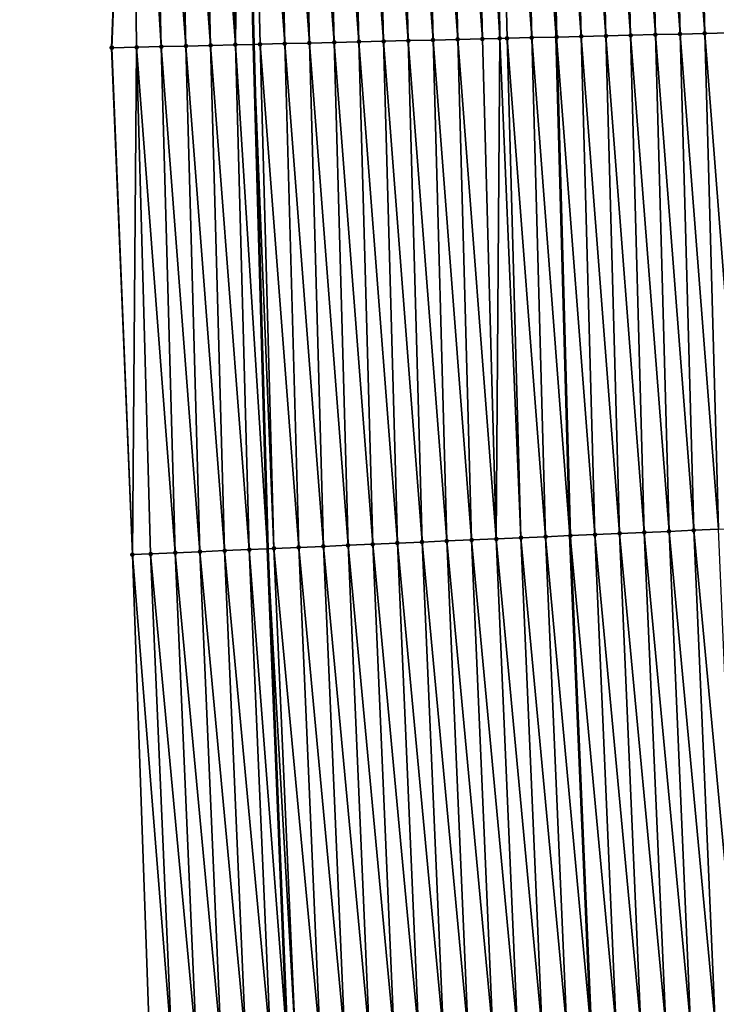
# Model space of a CAD drawing. Header units: feet. Extents: x 2007189 to 2022806, y 818621 to 837694.
# Tile 293 of 656: x 2011358 to 2011386, y 828048 to 828088. Entities that reach past the tile are written whole.
import ezdxf

# ---------------------------------------------------------------- set-up
doc = ezdxf.new("R2010")
doc.units = ezdxf.units.FT
doc.header["$MEASUREMENT"] = 0
for name, color, linetype, lineweight in [('EP_Travel Lane', 172, 'Continuous', 53), ('Road Shots', 141, 'Continuous', 100), ('Road X-Section', 40, 'Continuous', 13), ('STRIPING', 60, 'Continuous', 53)]:
    doc.layers.add(name, color=color, linetype=linetype, lineweight=lineweight)
doc.layers.add('I-77-MM17-21_SB-Surface-Border', color=7, linetype='Continuous')
doc.layers.add('I-77-MM17-21_SB-Surface-TIN', color=7, linetype='Continuous')

msp = doc.modelspace()

# ---------------------------------------------------------------- linework, layer by layer
at = {"layer": 'EP_Travel Lane'}
msp.add_polyline3d([(2011362.090459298, 828367.0091670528, 313.0134649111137), (2011362.301890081, 828347.0104009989, 312.9417075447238), (2011362.513324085, 828327.0113303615, 312.9429460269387), (2011362.724757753, 828307.0122913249, 312.9366085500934), (2011362.936191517, 828287.0132433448, 312.9324151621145), (2011363.147623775, 828267.0143377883, 312.8940771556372), (2011363.359057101, 828247.015331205, 312.8799341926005), (2011363.570491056, 828227.0162650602, 312.8800955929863), (2011364.027925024, 828206.7875783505, 312.8866901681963), (2011364.484733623, 828186.7927161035, 312.8711942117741), (2011364.967145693, 828166.7495134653, 312.8421257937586), (2011365.48060888, 828146.7560267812, 312.8297791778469), (2011365.994072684, 828126.7625160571, 312.8254975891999), (2011366.507535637, 828106.769038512, 312.8101367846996), (2011367.020998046, 828086.7755821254, 312.7878664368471), (2011367.592015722, 828066.3581299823, 312.7558330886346), (2011368.38799054, 828046.3738156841, 312.722223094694), (2011369.183961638, 828026.3895947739, 312.667155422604), (2011369.979932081, 828006.4053902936, 312.608368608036), (2011370.845028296, 827986.1266914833, 312.501901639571), (2011371.959655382, 827966.1582990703, 312.3544364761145), (2011373.074293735, 827946.1897048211, 312.2403113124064)], dxfattribs=at)
at = {"layer": 'I-77-MM17-21_SB-Surface-Border', "color": 3, "linetype": 'Continuous', "lineweight": -3}
msp.add_polyline3d([(2011369.992641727, 827946.0151542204, 312.348378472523), (2011368.398106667, 827965.9564717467, 312.4948800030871), (2011366.205569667, 827985.8638882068, 312.6671626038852), (2011365.127049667, 828006.194827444, 312.7721047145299), (2011363.640016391, 828026.1490374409, 312.8564500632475), (2011362.819983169, 828046.1322686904, 312.8998966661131), (2011362.123512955, 828066.1209136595, 312.9271184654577), (2011361.277085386, 828086.636423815, 312.9749362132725), (2011362.064469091, 828106.6614337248, 312.9423808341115), (2011360.74094608, 828126.6353787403, 312.953530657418), (2011360.864965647, 828146.6443886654, 312.918962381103), (2011359.573277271, 828166.6190859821, 312.9353243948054), (2011360.254247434, 828186.6997317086, 312.9327916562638), (2011358.595489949, 828206.668270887, 312.9389964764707), (2011359.660162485, 828226.9710545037, 312.9137369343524), (2011358.906641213, 828246.9638835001, 312.9109583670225), (2011357.880103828, 828266.953554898, 312.9108070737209), (2011358.321128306, 828286.96011335, 312.9173304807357), (2011357.719007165, 828306.9546546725, 312.9223915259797), (2011358.222383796, 828326.9619537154, 312.9236595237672), (2011359.913850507, 828346.9828838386, 312.9399741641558), (2011357.560014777, 828366.9570495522, 312.9894615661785)], dxfattribs=at)
at = {"layer": 'I-77-MM17-21_SB-Surface-TIN', "color": 128, "linetype": 'Continuous', "lineweight": -3}
for points in [[(2011382.282467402, 828087.1452131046, 312.3271034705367), (2011381.800042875, 828107.139372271, 312.364571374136), (2011380.800336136, 828107.115155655, 312.3960185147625)], [(2011383.282173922, 828087.1694387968, 312.2926631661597), (2011382.799749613, 828107.1635889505, 312.3331033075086), (2011381.800042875, 828107.139372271, 312.364571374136)], [(2011382.282467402, 828087.1452131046, 312.3271034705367), (2011383.282173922, 828087.1694387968, 312.2926631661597), (2011381.800042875, 828107.139372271, 312.364571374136)], [(2011384.281880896, 828087.1936456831, 312.2644247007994), (2011383.799456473, 828107.1878005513, 312.3033100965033), (2011382.799749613, 828107.1635889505, 312.3331033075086)], [(2011383.282173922, 828087.1694387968, 312.2926631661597), (2011384.281880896, 828087.1936456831, 312.2644247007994), (2011382.799749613, 828107.1635889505, 312.3331033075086)], [(2011385.281587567, 828087.2178651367, 312.2320417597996), (2011384.79916318, 828107.2120185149, 312.2714185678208), (2011383.799456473, 828107.1878005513, 312.3033100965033)], [(2011384.281880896, 828087.1936456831, 312.2644247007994), (2011385.281587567, 828087.2178651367, 312.2320417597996), (2011383.799456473, 828107.1878005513, 312.3033100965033)], [(2011386.281293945, 828087.2420967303, 312.1956553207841), (2011385.798869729, 828107.2362430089, 312.2373734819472), (2011384.79916318, 828107.2120185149, 312.2714185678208)], [(2011385.281587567, 828087.2178651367, 312.2320417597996), (2011386.281293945, 828087.2420967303, 312.1956553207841), (2011384.79916318, 828107.2120185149, 312.2714185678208)], [(2011366.287158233, 828086.7578027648, 312.8119492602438), (2011365.804732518, 828106.752011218, 312.8331633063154), (2011364.805025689, 828106.7277982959, 312.8633922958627)], [(2011366.287158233, 828086.7578027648, 312.8119492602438), (2011366.507535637, 828106.769038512, 312.8101367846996), (2011365.804732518, 828106.752011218, 312.8331633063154)], [(2011366.287158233, 828086.7578027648, 312.8119492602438), (2011367.020998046, 828086.7755821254, 312.7878664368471), (2011366.507535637, 828106.769038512, 312.8101367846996)], [(2011366.804439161, 828106.7762317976, 312.8004090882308), (2011366.507535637, 828106.769038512, 312.8101367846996), (2011367.020998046, 828086.7755821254, 312.7878664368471)], [(2011368.286571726, 828086.8062353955, 312.7492532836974), (2011367.804145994, 828106.8004445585, 312.7702332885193), (2011366.804439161, 828106.7762317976, 312.8004090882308)], [(2011367.286864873, 828086.782023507, 312.7791413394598), (2011366.804439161, 828106.7762317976, 312.8004090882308), (2011367.020998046, 828086.7755821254, 312.7878664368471)], [(2011367.286864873, 828086.782023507, 312.7791413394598), (2011368.286571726, 828086.8062353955, 312.7492532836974), (2011366.804439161, 828106.7762317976, 312.8004090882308)], [(2011369.286278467, 828086.8304519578, 312.7178238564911), (2011368.803852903, 828106.8246541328, 312.7411084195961), (2011367.804145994, 828106.8004445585, 312.7702332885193)], [(2011368.286571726, 828086.8062353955, 312.7492532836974), (2011369.286278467, 828086.8304519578, 312.7178238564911), (2011367.804145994, 828106.8004445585, 312.7702332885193)], [(2011370.285985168, 828086.8546701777, 312.68584781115), (2011369.803559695, 828106.8488685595, 312.7103832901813), (2011368.803852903, 828106.8246541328, 312.7411084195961)], [(2011369.286278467, 828086.8304519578, 312.7178238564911), (2011370.285985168, 828086.8546701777, 312.68584781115), (2011368.803852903, 828106.8246541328, 312.7411084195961)], [(2011371.285691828, 828086.8788900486, 312.6533272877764), (2011370.803266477, 828106.8730833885, 312.6795254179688), (2011369.803559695, 828106.8488685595, 312.7103832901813)], [(2011370.285985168, 828086.8546701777, 312.68584781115), (2011371.285691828, 828086.8788900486, 312.6533272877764), (2011369.803559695, 828106.8488685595, 312.7103832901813)], [(2011372.285398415, 828086.903113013, 312.6197865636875), (2011371.802973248, 828106.8972987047, 312.6485069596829), (2011370.803266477, 828106.8730833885, 312.6795254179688)], [(2011371.285691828, 828086.8788900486, 312.6533272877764), (2011372.285398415, 828086.903113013, 312.6197865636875), (2011370.803266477, 828106.8730833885, 312.6795254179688)], [(2011373.285105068, 828086.9273331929, 312.5871641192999), (2011372.802679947, 828106.9215169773, 312.6165135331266), (2011371.802973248, 828106.8972987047, 312.6485069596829)], [(2011372.285398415, 828086.903113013, 312.6197865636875), (2011373.285105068, 828086.9273331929, 312.5871641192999), (2011371.802973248, 828106.8972987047, 312.6485069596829)], [(2011374.284811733, 828086.9515528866, 312.5547020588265), (2011373.802386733, 828106.945731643, 312.5857096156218), (2011372.802679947, 828106.9215169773, 312.6165135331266)], [(2011373.285105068, 828086.9273331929, 312.5871641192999), (2011374.284811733, 828086.9515528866, 312.5547020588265), (2011372.802679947, 828106.9215169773, 312.6165135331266)], [(2011375.284518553, 828086.9757661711, 312.5243535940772), (2011374.802093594, 828106.9699432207, 312.5559239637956), (2011373.802386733, 828106.945731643, 312.5857096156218)], [(2011374.284811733, 828086.9515528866, 312.5547020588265), (2011375.284518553, 828086.9757661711, 312.5243535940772), (2011373.802386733, 828106.945731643, 312.5857096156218)], [(2011376.284225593, 828086.9999703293, 312.4970147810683), (2011375.80180058, 828106.9941496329, 312.5278419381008), (2011374.802093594, 828106.9699432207, 312.5559239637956)], [(2011375.284518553, 828086.9757661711, 312.5243535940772), (2011376.284225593, 828086.9999703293, 312.4970147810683), (2011374.802093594, 828106.9699432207, 312.5559239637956)], [(2011376.988762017, 828087.017023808, 312.4791420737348), (2011376.801507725, 828107.0183494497, 312.5019348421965), (2011375.80180058, 828106.9941496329, 312.5278419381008)], [(2011376.284225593, 828086.9999703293, 312.4970147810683), (2011376.988762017, 828087.017023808, 312.4791420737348), (2011375.80180058, 828106.9941496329, 312.5278419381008)], [(2011378.283639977, 828087.0483660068, 312.4465053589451), (2011377.801214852, 828107.0425499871, 312.4757901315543), (2011376.801507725, 828107.0183494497, 312.5019348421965)], [(2011376.988762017, 828087.017023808, 312.4791420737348), (2011377.283932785, 828087.0241681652, 312.4717610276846), (2011376.801507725, 828107.0183494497, 312.5019348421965)], [(2011377.283932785, 828087.0241681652, 312.4717610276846), (2011378.283639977, 828087.0483660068, 312.4465053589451), (2011376.801507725, 828107.0183494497, 312.5019348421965)], [(2011377.801214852, 828107.0425499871, 312.4757901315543), (2011379.274607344, 828087.0723570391, 312.4199089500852), (2011378.79139486, 828107.0665219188, 312.4492277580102)], [(2011378.283639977, 828087.0483660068, 312.4465053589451), (2011379.274607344, 828087.0723570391, 312.4199089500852), (2011377.801214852, 828107.0425499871, 312.4757901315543)], [(2011379.283347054, 828087.0725686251, 312.4196743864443), (2011378.80092193, 828107.0667525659, 312.4489721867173), (2011378.79139486, 828107.0665219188, 312.4492277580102)], [(2011379.283347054, 828087.0725686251, 312.4196743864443), (2011378.79139486, 828107.0665219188, 312.4492277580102), (2011379.274607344, 828087.0723570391, 312.4199089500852)], [(2011380.283054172, 828087.096769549, 312.3934022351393), (2011379.800629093, 828107.0909516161, 312.4233179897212), (2011378.80092193, 828107.0667525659, 312.4489721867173)], [(2011379.283347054, 828087.0725686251, 312.4196743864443), (2011380.283054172, 828087.096769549, 312.3934022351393), (2011378.80092193, 828107.0667525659, 312.4489721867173)], [(2011381.282761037, 828087.1209809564, 312.3636728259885), (2011380.800336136, 828107.115155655, 312.3960185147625), (2011379.800629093, 828107.0909516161, 312.4233179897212)], [(2011380.283054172, 828087.096769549, 312.3934022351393), (2011381.282761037, 828087.1209809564, 312.3636728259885), (2011379.800629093, 828107.0909516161, 312.4233179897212)], [(2011381.282761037, 828087.1209809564, 312.3636728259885), (2011382.282467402, 828087.1452131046, 312.3271034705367), (2011380.800336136, 828107.115155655, 312.3960185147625)], [(2011361.288624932, 828086.6367032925, 312.9745907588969), (2011362.064469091, 828106.6614337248, 312.9423808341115), (2011361.277085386, 828086.636423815, 312.9749362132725)], [(2011361.288624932, 828086.6367032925, 312.9745907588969), (2011362.288331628, 828086.6609217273, 312.9425438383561), (2011362.064469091, 828106.6614337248, 312.9423808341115)], [(2011363.288038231, 828086.6851439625, 312.9092436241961), (2011362.805611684, 828106.6793868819, 312.9190913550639), (2011362.064469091, 828106.6614337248, 312.9423808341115)], [(2011362.288331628, 828086.6609217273, 312.9425438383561), (2011363.288038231, 828086.6851439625, 312.9092436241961), (2011362.064469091, 828106.6614337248, 312.9423808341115)], [(2011364.287744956, 828086.7093612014, 312.8775910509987), (2011363.80531859, 828106.7035966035, 312.889917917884), (2011362.805611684, 828106.6793868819, 312.9190913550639)], [(2011363.288038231, 828086.6851439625, 312.9092436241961), (2011364.287744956, 828086.7093612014, 312.8775910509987), (2011362.805611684, 828106.6793868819, 312.9190913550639)], [(2011365.287451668, 828086.7335789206, 312.8457800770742), (2011364.805025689, 828106.7277982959, 312.8633922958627), (2011363.80531859, 828106.7035966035, 312.889917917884)], [(2011364.287744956, 828086.7093612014, 312.8775910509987), (2011365.287451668, 828086.7335789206, 312.8457800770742), (2011363.80531859, 828106.7035966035, 312.889917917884)], [(2011365.287451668, 828086.7335789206, 312.8457800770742), (2011366.287158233, 828086.7578027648, 312.8119492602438), (2011364.805025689, 828106.7277982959, 312.8633922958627)], [(2011385.833326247, 828067.149434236, 312.1797509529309), (2011385.281587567, 828087.2178651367, 312.2320417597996), (2011384.281880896, 828087.1936456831, 312.2644247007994)], [(2011386.83238565, 828067.1927970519, 312.1427463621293), (2011386.281293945, 828087.2420967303, 312.1956553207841), (2011385.281587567, 828087.2178651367, 312.2320417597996)], [(2011385.833326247, 828067.149434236, 312.1797509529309), (2011386.83238565, 828067.1927970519, 312.1427463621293), (2011385.281587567, 828087.2178651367, 312.2320417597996)], [(2011368.849299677, 828066.4126526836, 312.720249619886), (2011368.286571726, 828086.8062353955, 312.7492532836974), (2011367.286864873, 828086.782023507, 312.7791413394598)], [(2011369.848361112, 828066.4559685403, 312.6940123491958), (2011369.286278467, 828086.8304519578, 312.7178238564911), (2011368.286571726, 828086.8062353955, 312.7492532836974)], [(2011368.849299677, 828066.4126526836, 312.720249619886), (2011369.848361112, 828066.4559685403, 312.6940123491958), (2011368.286571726, 828086.8062353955, 312.7492532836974)], [(2011370.84742162, 828066.4993058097, 312.6628653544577), (2011370.285985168, 828086.8546701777, 312.68584781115), (2011369.286278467, 828086.8304519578, 312.7178238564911)], [(2011369.848361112, 828066.4559685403, 312.6940123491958), (2011370.84742162, 828066.4993058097, 312.6628653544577), (2011369.286278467, 828086.8304519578, 312.7178238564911)], [(2011371.846481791, 828066.5426508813, 312.6299293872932), (2011371.285691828, 828086.8788900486, 312.6533272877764), (2011370.285985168, 828086.8546701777, 312.68584781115)], [(2011370.84742162, 828066.4993058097, 312.6628653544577), (2011371.846481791, 828066.5426508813, 312.6299293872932), (2011370.285985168, 828086.8546701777, 312.68584781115)], [(2011372.845541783, 828066.5860001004, 312.5960424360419), (2011372.285398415, 828086.903113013, 312.6197865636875), (2011371.285691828, 828086.8788900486, 312.6533272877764)], [(2011371.846481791, 828066.5426508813, 312.6299293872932), (2011372.845541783, 828066.5860001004, 312.5960424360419), (2011371.285691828, 828086.8788900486, 312.6533272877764)], [(2011373.844601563, 828066.629354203, 312.5610357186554), (2011373.285105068, 828086.9273331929, 312.5871641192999), (2011372.285398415, 828086.903113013, 312.6197865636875)], [(2011372.845541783, 828066.5860001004, 312.5960424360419), (2011373.844601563, 828066.629354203, 312.5610357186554), (2011372.285398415, 828086.903113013, 312.6197865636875)], [(2011374.843661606, 828066.6727022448, 312.527418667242), (2011374.284811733, 828086.9515528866, 312.5547020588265), (2011373.285105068, 828086.9273331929, 312.5871641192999)], [(2011373.844601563, 828066.629354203, 312.5610357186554), (2011374.843661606, 828066.6727022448, 312.527418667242), (2011373.285105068, 828086.9273331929, 312.5871641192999)], [(2011375.842721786, 828066.7160471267, 312.4945262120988), (2011375.284518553, 828086.9757661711, 312.5243535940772), (2011374.284811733, 828086.9515528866, 312.5547020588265)], [(2011374.843661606, 828066.6727022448, 312.527418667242), (2011375.842721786, 828066.7160471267, 312.4945262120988), (2011374.284811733, 828086.9515528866, 312.5547020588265)], [(2011376.841782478, 828066.7593801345, 312.4643563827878), (2011376.284225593, 828086.9999703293, 312.4970147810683), (2011375.284518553, 828086.9757661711, 312.5243535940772)], [(2011375.842721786, 828066.7160471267, 312.4945262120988), (2011376.841782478, 828066.7593801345, 312.4643563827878), (2011375.284518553, 828086.9757661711, 312.5243535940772)], [(2011376.841782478, 828066.7593801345, 312.4643563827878), (2011376.988762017, 828087.017023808, 312.4791420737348), (2011376.284225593, 828086.9999703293, 312.4970147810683)], [(2011376.841782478, 828066.7593801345, 312.4643563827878), (2011377.840843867, 828066.8026970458, 312.4378773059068), (2011376.988762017, 828087.017023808, 312.4791420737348)], [(2011377.840843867, 828066.8026970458, 312.4378773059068), (2011377.283932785, 828087.0241681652, 312.4717610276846), (2011376.988762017, 828087.017023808, 312.4791420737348)], [(2011378.839904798, 828066.8460245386, 312.4089720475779), (2011378.283639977, 828087.0483660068, 312.4465053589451), (2011377.283932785, 828087.0241681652, 312.4717610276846)], [(2011377.840843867, 828066.8026970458, 312.4378773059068), (2011378.839904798, 828066.8460245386, 312.4089720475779), (2011377.283932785, 828087.0241681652, 312.4717610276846)], [(2011378.283639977, 828087.0483660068, 312.4465053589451), (2011379.824592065, 828066.8887523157, 312.3750711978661), (2011379.274607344, 828087.0723570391, 312.4199089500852)], [(2011378.839904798, 828066.8460245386, 312.4089720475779), (2011379.824592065, 828066.8887523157, 312.3750711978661), (2011378.283639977, 828087.0483660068, 312.4465053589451)], [(2011379.838964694, 828066.8893759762, 312.3745763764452), (2011379.283347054, 828087.0725686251, 312.4196743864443), (2011379.274607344, 828087.0723570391, 312.4199089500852)], [(2011379.838964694, 828066.8893759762, 312.3745763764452), (2011379.274607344, 828087.0723570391, 312.4199089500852), (2011379.824592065, 828066.8887523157, 312.3750711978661)], [(2011380.838025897, 828066.9326971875, 312.3471113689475), (2011380.283054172, 828087.096769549, 312.3934022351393), (2011379.283347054, 828087.0725686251, 312.4196743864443)], [(2011379.838964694, 828066.8893759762, 312.3745763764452), (2011380.838025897, 828066.9326971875, 312.3471113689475), (2011379.283347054, 828087.0725686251, 312.4196743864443)], [(2011381.837086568, 828066.9760307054, 312.3168246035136), (2011381.282761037, 828087.1209809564, 312.3636728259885), (2011380.283054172, 828087.096769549, 312.3934022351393)], [(2011380.838025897, 828066.9326971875, 312.3471113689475), (2011381.837086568, 828066.9760307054, 312.3168246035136), (2011380.283054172, 828087.096769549, 312.3934022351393)], [(2011382.836145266, 828067.0194098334, 312.2760797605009), (2011382.282467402, 828087.1452131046, 312.3271034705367), (2011381.282761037, 828087.1209809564, 312.3636728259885)], [(2011381.837086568, 828066.9760307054, 312.3168246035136), (2011382.836145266, 828067.0194098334, 312.2760797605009), (2011381.282761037, 828087.1209809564, 312.3636728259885)], [(2011383.835205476, 828067.0627540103, 312.243348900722), (2011383.282173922, 828087.1694387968, 312.2926631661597), (2011382.282467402, 828087.1452131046, 312.3271034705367)], [(2011382.836145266, 828067.0194098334, 312.2760797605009), (2011383.835205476, 828067.0627540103, 312.243348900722), (2011382.282467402, 828087.1452131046, 312.3271034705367)], [(2011384.834265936, 828067.1060924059, 312.2119437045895), (2011384.281880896, 828087.1936456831, 312.2644247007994), (2011383.282173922, 828087.1694387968, 312.2926631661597)], [(2011383.835205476, 828067.0627540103, 312.243348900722), (2011384.834265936, 828067.1060924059, 312.2119437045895), (2011383.282173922, 828087.1694387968, 312.2926631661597)], [(2011384.834265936, 828067.1060924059, 312.2119437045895), (2011385.833326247, 828067.149434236, 312.1797509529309), (2011384.281880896, 828087.1936456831, 312.2644247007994)], [(2011361.288624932, 828086.6367032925, 312.9745907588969), (2011361.277085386, 828086.636423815, 312.9749362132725), (2011362.123512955, 828066.1209136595, 312.9271184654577)], [(2011361.288624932, 828086.6367032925, 312.9745907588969), (2011362.123512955, 828066.1209136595, 312.9271184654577), (2011362.288331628, 828086.6609217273, 312.9425438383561)], [(2011362.854936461, 828066.1526329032, 312.9062520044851), (2011362.288331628, 828086.6609217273, 312.9425438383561), (2011362.123512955, 828066.1209136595, 312.9271184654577)], [(2011363.853997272, 828066.195963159, 312.8767131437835), (2011363.288038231, 828086.6851439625, 312.9092436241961), (2011362.288331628, 828086.6609217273, 312.9425438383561)], [(2011363.853997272, 828066.195963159, 312.8767131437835), (2011362.288331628, 828086.6609217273, 312.9425438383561), (2011362.854936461, 828066.1526329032, 312.9062520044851)], [(2011364.853057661, 828066.2393031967, 312.8449313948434), (2011364.287744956, 828086.7093612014, 312.8775910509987), (2011363.288038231, 828086.6851439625, 312.9092436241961)], [(2011363.853997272, 828066.195963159, 312.8767131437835), (2011364.853057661, 828066.2393031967, 312.8449313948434), (2011363.288038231, 828086.6851439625, 312.9092436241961)], [(2011365.852117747, 828066.2826502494, 312.8115411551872), (2011365.287451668, 828086.7335789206, 312.8457800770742), (2011364.287744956, 828086.7093612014, 312.8775910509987)], [(2011364.853057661, 828066.2393031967, 312.8449313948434), (2011365.852117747, 828066.2826502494, 312.8115411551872), (2011364.287744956, 828086.7093612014, 312.8775910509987)], [(2011366.851178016, 828066.3259930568, 312.7791244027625), (2011366.287158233, 828086.7578027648, 312.8119492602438), (2011365.287451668, 828086.7335789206, 312.8457800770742)], [(2011365.852117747, 828066.2826502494, 312.8115411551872), (2011366.851178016, 828066.3259930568, 312.7791244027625), (2011365.287451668, 828086.7335789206, 312.8457800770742)], [(2011366.287158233, 828086.7578027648, 312.8119492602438), (2011367.592015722, 828066.3581299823, 312.7558330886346), (2011367.020998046, 828086.7755821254, 312.7878664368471)], [(2011366.851178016, 828066.3259930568, 312.7791244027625), (2011367.592015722, 828066.3581299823, 312.7558330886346), (2011366.287158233, 828086.7578027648, 312.8119492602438)], [(2011367.850238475, 828066.3693314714, 312.747714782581), (2011367.286864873, 828086.782023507, 312.7791413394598), (2011367.020998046, 828086.7755821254, 312.7878664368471)], [(2011367.850238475, 828066.3693314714, 312.747714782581), (2011367.020998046, 828086.7755821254, 312.7878664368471), (2011367.592015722, 828066.3581299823, 312.7558330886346)], [(2011367.850238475, 828066.3693314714, 312.747714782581), (2011368.849299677, 828066.4126526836, 312.720249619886), (2011367.286864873, 828086.782023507, 312.7791413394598)], [(2011378.839904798, 828066.8460245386, 312.4089720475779), (2011380.674402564, 828046.906911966, 312.3080477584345), (2011379.824592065, 828066.8887523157, 312.3750711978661)], [(2011380.702988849, 828046.9081529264, 312.3069405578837), (2011379.838964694, 828066.8893759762, 312.3745763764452), (2011379.824592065, 828066.8887523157, 312.3750711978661)], [(2011380.702988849, 828046.9081529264, 312.3069405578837), (2011379.824592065, 828066.8887523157, 312.3750711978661), (2011380.674402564, 828046.906911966, 312.3080477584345)], [(2011381.70205005, 828046.9514741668, 312.2794688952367), (2011380.838025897, 828066.9326971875, 312.3471113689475), (2011379.838964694, 828066.8893759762, 312.3745763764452)], [(2011380.702988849, 828046.9081529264, 312.3069405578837), (2011381.70205005, 828046.9514741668, 312.2794688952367), (2011379.838964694, 828066.8893759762, 312.3745763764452)], [(2011382.701111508, 828046.9947894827, 312.2533556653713), (2011381.837086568, 828066.9760307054, 312.3168246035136), (2011380.838025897, 828066.9326971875, 312.3471113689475)], [(2011381.70205005, 828046.9514741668, 312.2794688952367), (2011382.701111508, 828046.9947894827, 312.2533556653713), (2011380.838025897, 828066.9326971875, 312.3471113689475)], [(2011383.700171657, 828047.0381350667, 312.2203021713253), (2011382.836145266, 828067.0194098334, 312.2760797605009), (2011381.837086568, 828066.9760307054, 312.3168246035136)], [(2011382.701111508, 828046.9947894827, 312.2533556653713), (2011383.700171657, 828047.0381350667, 312.2203021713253), (2011381.837086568, 828066.9760307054, 312.3168246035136)], [(2011384.69923145, 828047.081488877, 312.1853625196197), (2011383.835205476, 828067.0627540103, 312.243348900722), (2011382.836145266, 828067.0194098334, 312.2760797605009)], [(2011383.700171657, 828047.0381350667, 312.2203021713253), (2011384.69923145, 828047.081488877, 312.1853625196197), (2011382.836145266, 828067.0194098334, 312.2760797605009)], [(2011385.698291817, 828047.1248294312, 312.1534623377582), (2011384.834265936, 828067.1060924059, 312.2119437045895), (2011383.835205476, 828067.0627540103, 312.243348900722)], [(2011384.69923145, 828047.081488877, 312.1853625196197), (2011385.698291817, 828047.1248294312, 312.1534623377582), (2011383.835205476, 828067.0627540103, 312.243348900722)], [(2011386.697351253, 828047.1681915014, 312.1166287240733), (2011385.833326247, 828067.149434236, 312.1797509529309), (2011384.834265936, 828067.1060924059, 312.2119437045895)], [(2011385.698291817, 828047.1248294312, 312.1534623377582), (2011386.697351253, 828047.1681915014, 312.1166287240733), (2011384.834265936, 828067.1060924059, 312.2119437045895)], [(2011371.711449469, 828046.5179973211, 312.6148199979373), (2011370.84742162, 828066.4993058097, 312.6628653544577), (2011369.848361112, 828066.4559685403, 312.6940123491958)], [(2011372.71050991, 828046.5613361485, 312.5833157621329), (2011371.846481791, 828066.5426508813, 312.6299293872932), (2011370.84742162, 828066.4993058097, 312.6628653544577)], [(2011371.711449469, 828046.5179973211, 312.6148199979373), (2011372.71050991, 828046.5613361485, 312.5833157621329), (2011370.84742162, 828066.4993058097, 312.6628653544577)], [(2011373.709569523, 828046.6046941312, 312.5474193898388), (2011372.845541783, 828066.5860001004, 312.5960424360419), (2011371.846481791, 828066.5426508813, 312.6299293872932)], [(2011372.71050991, 828046.5613361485, 312.5833157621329), (2011373.709569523, 828046.6046941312, 312.5474193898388), (2011371.846481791, 828066.5426508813, 312.6299293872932)], [(2011374.708628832, 828046.6480591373, 312.5099125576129), (2011373.844601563, 828066.629354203, 312.5610357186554), (2011372.845541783, 828066.5860001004, 312.5960424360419)], [(2011373.709569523, 828046.6046941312, 312.5474193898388), (2011374.708628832, 828046.6480591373, 312.5099125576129), (2011372.845541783, 828066.5860001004, 312.5960424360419)], [(2011375.707688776, 828046.6914094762, 312.4757688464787), (2011374.843661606, 828066.6727022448, 312.527418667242), (2011373.844601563, 828066.629354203, 312.5610357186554)], [(2011374.708628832, 828046.6480591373, 312.5099125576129), (2011375.707688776, 828046.6914094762, 312.4757688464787), (2011373.844601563, 828066.629354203, 312.5610357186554)], [(2011376.706748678, 828046.7347607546, 312.4414096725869), (2011375.842721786, 828066.7160471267, 312.4945262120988), (2011374.843661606, 828066.6727022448, 312.527418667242)], [(2011375.707688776, 828046.6914094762, 312.4757688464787), (2011376.706748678, 828046.7347607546, 312.4414096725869), (2011374.843661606, 828066.6727022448, 312.527418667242)], [(2011377.705808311, 828046.778118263, 312.4056220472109), (2011376.841782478, 828066.7593801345, 312.4643563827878), (2011375.842721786, 828066.7160471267, 312.4945262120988)], [(2011376.706748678, 828046.7347607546, 312.4414096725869), (2011377.705808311, 828046.778118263, 312.4056220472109), (2011375.842721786, 828066.7160471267, 312.4945262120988)], [(2011378.704869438, 828046.821441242, 312.3777517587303), (2011377.840843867, 828066.8026970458, 312.4378773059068), (2011376.841782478, 828066.7593801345, 312.4643563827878)], [(2011377.705808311, 828046.778118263, 312.4056220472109), (2011378.704869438, 828046.821441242, 312.3777517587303), (2011376.841782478, 828066.7593801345, 312.4643563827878)], [(2011379.703929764, 828046.8647827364, 312.3456359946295), (2011378.839904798, 828066.8460245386, 312.4089720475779), (2011377.840843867, 828066.8026970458, 312.4378773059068)], [(2011378.704869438, 828046.821441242, 312.3777517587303), (2011379.703929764, 828046.8647827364, 312.3456359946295), (2011377.840843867, 828066.8026970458, 312.4378773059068)], [(2011379.703929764, 828046.8647827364, 312.3456359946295), (2011380.674402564, 828046.906911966, 312.3080477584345), (2011378.839904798, 828066.8460245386, 312.4089720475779)], [(2011363.718966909, 828046.171264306, 312.8719890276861), (2011362.854936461, 828066.1526329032, 312.9062520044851), (2011362.123512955, 828066.1209136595, 312.9271184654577)], [(2011363.718966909, 828046.171264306, 312.8719890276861), (2011362.123512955, 828066.1209136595, 312.9271184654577), (2011362.819983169, 828046.1322686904, 312.8998966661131)], [(2011364.718027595, 828046.2145974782, 312.8417815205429), (2011363.853997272, 828066.195963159, 312.8767131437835), (2011362.854936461, 828066.1526329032, 312.9062520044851)], [(2011364.718027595, 828046.2145974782, 312.8417815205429), (2011362.854936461, 828066.1526329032, 312.9062520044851), (2011363.718966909, 828046.171264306, 312.8719890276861)], [(2011365.717088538, 828046.2579246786, 312.8129432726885), (2011364.853057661, 828066.2393031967, 312.8449313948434), (2011363.853997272, 828066.195963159, 312.8767131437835)], [(2011364.718027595, 828046.2145974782, 312.8417815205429), (2011365.717088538, 828046.2579246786, 312.8129432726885), (2011363.853997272, 828066.195963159, 312.8767131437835)], [(2011366.716148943, 828046.3012643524, 312.7812449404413), (2011365.852117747, 828066.2826502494, 312.8115411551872), (2011364.853057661, 828066.2393031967, 312.8449313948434)], [(2011365.717088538, 828046.2579246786, 312.8129432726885), (2011366.716148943, 828046.3012643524, 312.7812449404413), (2011364.853057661, 828066.2393031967, 312.8449313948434)], [(2011367.715208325, 828046.3446276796, 312.7441231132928), (2011366.851178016, 828066.3259930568, 312.7791244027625), (2011365.852117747, 828066.2826502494, 312.8115411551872)], [(2011366.716148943, 828046.3012643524, 312.7812449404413), (2011367.715208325, 828046.3446276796, 312.7441231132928), (2011365.852117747, 828066.2826502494, 312.8115411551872)], [(2011366.851178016, 828066.3259930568, 312.7791244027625), (2011368.38799054, 828046.3738156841, 312.722223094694), (2011367.592015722, 828066.3581299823, 312.7558330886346)], [(2011367.715208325, 828046.3446276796, 312.7441231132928), (2011368.38799054, 828046.3738156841, 312.722223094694), (2011366.851178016, 828066.3259930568, 312.7791244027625)], [(2011368.714268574, 828046.3879709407, 312.7116022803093), (2011367.850238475, 828066.3693314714, 312.747714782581), (2011367.592015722, 828066.3581299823, 312.7558330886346)], [(2011368.714268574, 828046.3879709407, 312.7116022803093), (2011367.592015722, 828066.3581299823, 312.7558330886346), (2011368.38799054, 828046.3738156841, 312.722223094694)], [(2011369.713329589, 828046.4312964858, 312.6831435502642), (2011368.849299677, 828066.4126526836, 312.720249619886), (2011367.850238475, 828066.3693314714, 312.747714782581)], [(2011368.714268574, 828046.3879709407, 312.7116022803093), (2011369.713329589, 828046.4312964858, 312.6831435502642), (2011367.850238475, 828066.3693314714, 312.747714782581)], [(2011370.71238961, 828046.4746450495, 312.6494068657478), (2011369.848361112, 828066.4559685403, 312.6940123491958), (2011368.849299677, 828066.4126526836, 312.720249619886)], [(2011369.713329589, 828046.4312964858, 312.6831435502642), (2011370.71238961, 828046.4746450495, 312.6494068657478), (2011368.849299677, 828066.4126526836, 312.720249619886)], [(2011370.71238961, 828046.4746450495, 312.6494068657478), (2011371.711449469, 828046.5179973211, 312.6148199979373), (2011369.848361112, 828066.4559685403, 312.6940123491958)]]:
    msp.add_3dface(points, dxfattribs=at)
at = {"layer": 'Road Shots', "lineweight": 100}
for p in [(2011385.281587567, 828087.2178651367, 312.2320417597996), (2011368.286571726, 828086.8062353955, 312.7492532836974), (2011369.286278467, 828086.8304519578, 312.7178238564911), (2011370.285985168, 828086.8546701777, 312.68584781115), (2011371.285691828, 828086.8788900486, 312.6533272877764), (2011372.285398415, 828086.903113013, 312.6197865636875), (2011373.285105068, 828086.9273331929, 312.5871641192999), (2011374.284811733, 828086.9515528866, 312.5547020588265), (2011375.284518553, 828086.9757661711, 312.5243535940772), (2011376.284225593, 828086.9999703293, 312.4970147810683), (2011376.988762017, 828087.017023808, 312.4791420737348), (2011377.283932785, 828087.0241681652, 312.4717610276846), (2011378.283639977, 828087.0483660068, 312.4465053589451), (2011379.283347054, 828087.0725686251, 312.4196743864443), (2011380.283054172, 828087.096769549, 312.3934022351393), (2011381.282761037, 828087.1209809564, 312.3636728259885), (2011382.282467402, 828087.1452131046, 312.3271034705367), (2011383.282173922, 828087.1694387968, 312.2926631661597), (2011384.281880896, 828087.1936456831, 312.2644247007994), (2011361.277085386, 828086.636423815, 312.9749362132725), (2011361.288624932, 828086.6367032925, 312.9745907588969), (2011362.288331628, 828086.6609217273, 312.9425438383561), (2011363.288038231, 828086.6851439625, 312.9092436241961), (2011364.287744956, 828086.7093612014, 312.8775910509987), (2011365.287451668, 828086.7335789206, 312.8457800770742), (2011366.287158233, 828086.7578027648, 312.8119492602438), (2011367.286864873, 828086.782023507, 312.7791413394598), (2011379.838964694, 828066.8893759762, 312.3745763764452), (2011380.838025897, 828066.9326971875, 312.3471113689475), (2011381.837086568, 828066.9760307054, 312.3168246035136), (2011382.836145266, 828067.0194098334, 312.2760797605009), (2011383.835205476, 828067.0627540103, 312.243348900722), (2011384.834265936, 828067.1060924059, 312.2119437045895), (2011370.84742162, 828066.4993058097, 312.6628653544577), (2011371.846481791, 828066.5426508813, 312.6299293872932), (2011372.845541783, 828066.5860001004, 312.5960424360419), (2011373.844601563, 828066.629354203, 312.5610357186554), (2011374.843661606, 828066.6727022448, 312.527418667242), (2011375.842721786, 828066.7160471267, 312.4945262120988), (2011376.841782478, 828066.7593801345, 312.4643563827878), (2011377.840843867, 828066.8026970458, 312.4378773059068), (2011378.839904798, 828066.8460245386, 312.4089720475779), (2011362.123512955, 828066.1209136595, 312.9271184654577), (2011362.854936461, 828066.1526329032, 312.9062520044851), (2011363.853997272, 828066.195963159, 312.8767131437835), (2011364.853057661, 828066.2393031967, 312.8449313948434), (2011365.852117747, 828066.2826502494, 312.8115411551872), (2011366.851178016, 828066.3259930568, 312.7791244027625), (2011367.850238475, 828066.3693314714, 312.747714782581), (2011368.849299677, 828066.4126526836, 312.720249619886), (2011369.848361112, 828066.4559685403, 312.6940123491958)]:
    msp.add_point(p, dxfattribs=at)
at = {"layer": 'Road X-Section', "extrusion": (-0.02412114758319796, 0.9997044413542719, 0.003033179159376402), "elevation": 779326.4953603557, "flags": 128}
msp.add_lwpolyline([(-2030797.555034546, -2052.41877364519), (-2030796.555034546, -2052.371242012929), (-2030795.555034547, -2052.321597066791), (-2030794.555034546, -2052.276804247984), (-2030793.555034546, -2052.234801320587), (-2030792.555034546, -2052.188893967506), (-2030791.555034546, -2052.153186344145), (-2030790.864539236, -2052.126944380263), (-2030790.555034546, -2052.117734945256), (-2030789.555034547, -2052.088155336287), (-2030788.555034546, -2052.05645583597), (-2030787.555034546, -2052.025138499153), (-2030786.555034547, -2051.993926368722), (-2030785.555034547, -2051.963019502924), (-2030784.555034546, -2051.932644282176), (-2030783.555034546, -2051.901537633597), (-2030782.555034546, -2051.869444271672), (-2030781.555034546, -2051.832132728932), (-2030780.555034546, -2051.801641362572), (-2030779.555034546, -2051.776207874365), (-2030778.555034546, -2051.747678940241), (-2030777.555034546, -2051.718071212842), (-2030776.555034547, -2051.685492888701), (-2030775.555034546, -2051.650666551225), (-2030774.555034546, -2051.614279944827), (-2030773.555034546, -2051.581896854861), (-2030772.555034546, -2051.553658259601), (-2030771.555034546, -2051.519217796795), (-2030770.555034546, -2051.482648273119), (-2030769.555034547, -2051.45291872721), (-2030768.555034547, -2051.42664645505), (-2030767.555034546, -2051.399815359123), (-2030766.555034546, -2051.374559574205), (-2030766.25977733, -2051.367178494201), (-2030765.555034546, -2051.349305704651), (-2030764.555034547, -2051.32196676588), (-2030763.555034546, -2051.291618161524), (-2030762.555034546, -2051.259155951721), (-2030761.555034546, -2051.226533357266), (-2030760.555034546, -2051.192992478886), (-2030759.555034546, -2051.160471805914), (-2030758.555034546, -2051.128495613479), (-2030757.555034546, -2051.097066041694), (-2030756.555034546, -2051.067177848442), (-2030755.555034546, -2051.034369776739), (-2030754.555034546, -2051.000538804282), (-2030753.555034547, -2050.968727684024), (-2030752.555034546, -2050.937074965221), (-2030751.555034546, -2050.903774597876), (-2030750.555034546, -2050.871727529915), (-2030750.543491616, -2050.871382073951)], dxfattribs=at)
at = {"layer": 'Road X-Section', "extrusion": (-0.04320101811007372, 0.9990568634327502, 0.004365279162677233), "elevation": 740393.6159653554, "flags": 128}
msp.add_lwpolyline([(-2045304.652905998, -2920.692092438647), (-2045303.652905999, -2920.643882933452), (-2045302.652905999, -2920.592102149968), (-2045301.652905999, -2920.540040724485), (-2045300.652905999, -2920.491232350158), (-2045299.871461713, -2920.453257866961), (-2045299.652905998, -2920.447223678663), (-2045299.50355695, -2920.444530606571), (-2045298.652905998, -2920.421587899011), (-2045297.652905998, -2920.38399782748), (-2045296.652905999, -2920.357173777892), (-2045295.652905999, -2920.322586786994), (-2045294.652905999, -2920.285782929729), (-2045293.652905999, -2920.258259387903), (-2045292.652905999, -2920.225611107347), (-2045291.652905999, -2920.19216493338), (-2045290.652905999, -2920.161355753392), (-2045289.652905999, -2920.128899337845), (-2045288.652905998, -2920.092998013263), (-2045287.652905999, -2920.059769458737), (-2045286.652905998, -2920.036446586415), (-2045285.652905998, -2920.007876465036), (-2045284.652905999, -2919.978176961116), (-2045283.652905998, -2919.945588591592), (-2045282.652905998, -2919.909898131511), (-2045281.652905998, -2919.872893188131), (-2045280.652905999, -2919.840700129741), (-2045279.652905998, -2919.809294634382), (-2045278.652905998, -2919.776563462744), (-2045277.652905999, -2919.735818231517), (-2045276.652905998, -2919.70553117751), (-2045275.652905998, -2919.678065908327), (-2045274.652905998, -2919.643669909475), (-2045273.652905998, -2919.614764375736), (-2045272.652905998, -2919.588285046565), (-2045271.652905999, -2919.558114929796), (-2045270.652905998, -2919.525222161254), (-2045269.652905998, -2919.491604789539), (-2045268.652905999, -2919.456597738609), (-2045267.652905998, -2919.422710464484), (-2045266.652905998, -2919.389774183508), (-2045265.652905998, -2919.358626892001), (-2045264.652905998, -2919.332389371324), (-2045263.652905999, -2919.304923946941), (-2045262.652905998, -2919.27351402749), (-2045261.652905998, -2919.241096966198), (-2045260.652905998, -2919.207706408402), (-2045259.652905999, -2919.175924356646), (-2045258.652905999, -2919.1463852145), (-2045257.920795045, -2919.125518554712)], dxfattribs=at)
at = {"layer": 'Road X-Section', "extrusion": (-0.04320101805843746, 0.999056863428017, 0.004365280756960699), "elevation": 740373.6160657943, "flags": 128}
msp.add_lwpolyline([(-2045304.652868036, -2920.692025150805), (-2045303.652868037, -2920.642588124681), (-2045302.652868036, -2920.591752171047), (-2045301.652868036, -2920.538872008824), (-2045300.652868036, -2920.49938328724), (-2045299.67941989, -2920.455428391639), (-2045299.652868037, -2920.454547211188), (-2045299.268848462, -2920.445144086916), (-2045298.652868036, -2920.428263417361), (-2045297.652868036, -2920.385096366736), (-2045296.652868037, -2920.350286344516), (-2045295.652868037, -2920.317433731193), (-2045294.652868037, -2920.281941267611), (-2045293.652868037, -2920.250076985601), (-2045292.652868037, -2920.215617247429), (-2045291.652868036, -2920.182873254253), (-2045290.652868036, -2920.150790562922), (-2045289.652868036, -2920.118477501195), (-2045288.652868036, -2920.079771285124), (-2045287.652868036, -2920.049923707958), (-2045286.652868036, -2920.023035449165), (-2045285.652868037, -2919.993544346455), (-2045284.652868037, -2919.957524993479), (-2045283.652868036, -2919.925975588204), (-2045282.652868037, -2919.89099261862), (-2045281.652868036, -2919.849890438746), (-2045280.652868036, -2919.813056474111), (-2045279.652868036, -2919.781155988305), (-2045278.652868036, -2919.746216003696), (-2045277.652868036, -2919.713162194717), (-2045276.652868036, -2919.687048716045), (-2045275.652868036, -2919.659576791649), (-2045274.652868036, -2919.620880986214), (-2045273.652868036, -2919.588764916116), (-2045272.652868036, -2919.560894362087), (-2045271.652868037, -2919.525106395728), (-2045270.652868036, -2919.490746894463), (-2045269.652868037, -2919.456602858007), (-2045268.652868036, -2919.419095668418), (-2045267.652868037, -2919.383198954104), (-2045266.652868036, -2919.351694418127), (-2045265.652868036, -2919.317107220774), (-2045264.652868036, -2919.283370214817), (-2045263.652868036, -2919.254911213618), (-2045262.652868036, -2919.222390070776), (-2045261.652868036, -2919.185267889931), (-2045260.652868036, -2919.153569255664), (-2045259.652868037, -2919.124730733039), (-2045258.652868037, -2919.09452293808), (-2045257.753038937, -2919.066615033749)], dxfattribs=at)
at = {"layer": 'STRIPING'}
msp.add_polyline3d([(2011374.502204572, 828367.1522921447, 312.9971522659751), (2011374.737164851, 828347.1537530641, 312.9359825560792), (2011374.972127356, 828327.1550244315, 312.9202455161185), (2011375.207089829, 828307.1562985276, 312.9038542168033), (2011375.442050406, 828287.1577340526, 312.8487614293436), (2011375.677011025, 828267.159165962, 312.7945354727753), (2011375.91197219, 828247.1605514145, 312.751436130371), (2011376.146932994, 828227.1619675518, 312.7009914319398), (2011376.445134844, 828207.0606670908, 312.6599384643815), (2011376.883585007, 828187.0655021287, 312.6163689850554), (2011377.34176074, 828167.0488786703, 312.5826872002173), (2011377.824973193, 828147.0547150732, 312.552914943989), (2011378.308184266, 828127.060608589, 312.5043692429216), (2011378.79139486, 828107.0665219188, 312.4492277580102), (2011379.274607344, 828087.0723570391, 312.4199089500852), (2011379.824592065, 828066.8887523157, 312.3750711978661), (2011380.674402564, 828046.906911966, 312.3080477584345), (2011381.524211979, 828026.9250971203, 312.235155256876), (2011382.374023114, 828006.9432418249, 312.1715586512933), (2011383.278244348, 827986.8310335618, 312.0492297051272), (2011384.405002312, 827966.8632576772, 311.9129661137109), (2011385.531760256, 827946.8954821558, 311.7766499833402)], dxfattribs=at)

doc.saveas('drawing.dxf')
